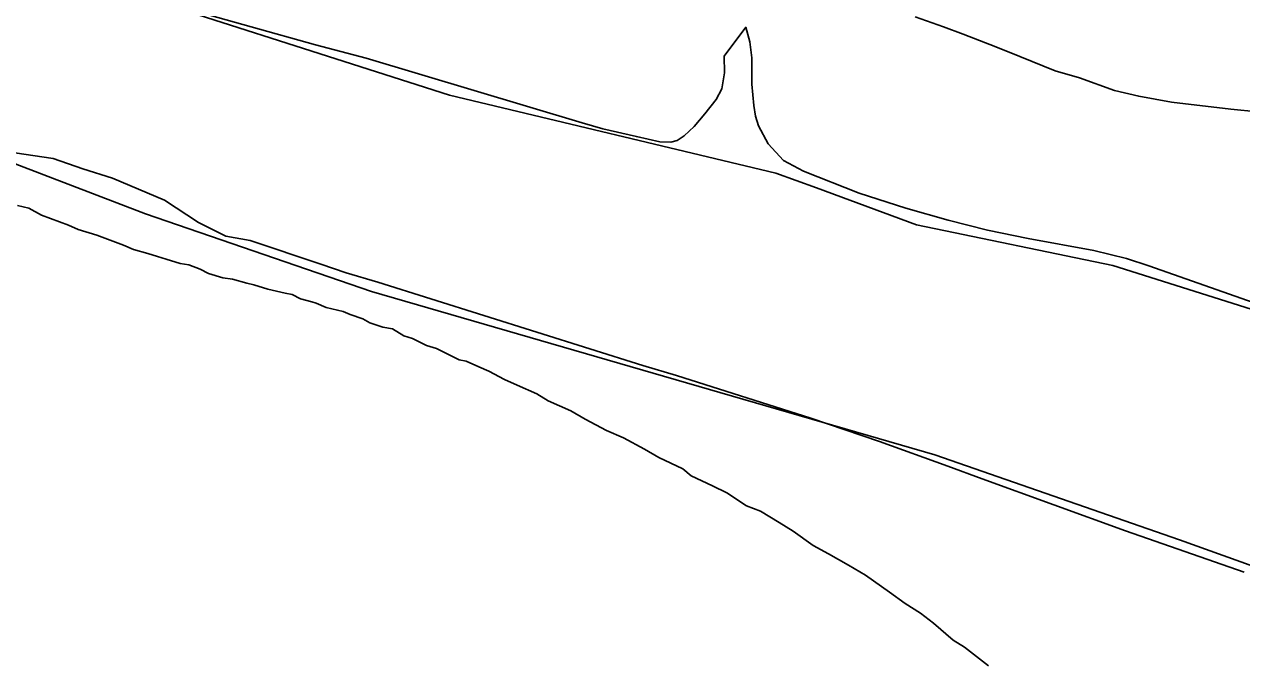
# Model space of a CAD drawing. Extents: x 3245246 to 3283090, y 806824 to 832173.
# Drawn here: x 3255139 to 3256140, y 829049 to 829576 of the extents above; entities that cross this region are included whole.
import ezdxf

# ---------------------------------------------------------------- set-up
doc = ezdxf.new("R2010")
doc.units = 0
doc.layers.add('V-SITE-VEGE', color=7, linetype='Continuous')
doc.layers.add('V-TOPO-SHOR', color=7, linetype='Continuous')

msp = doc.modelspace()

# ---------------------------------------------------------------- linework, layer by layer
at = {"layer": 'V-SITE-VEGE'}
for p, q in [((3255108.8, 829473.7), (3255163.2, 829465.5)), ((3255163.2, 829465.5), (3255187.4, 829457)), ((3255187.4, 829457), (3255212, 829449.5)), ((3255212, 829449.5), (3255254.6, 829431.4)), ((3255143.1, 829424.7), (3255133.8, 829427)), ((3255254.6, 829431.4), (3255282.7, 829412.9)), ((3255153.6, 829418.9), (3255143.1, 829424.7)), ((3255175.7, 829410.7), (3255153.6, 829418.9)), ((3255183.8, 829407.2), (3255175.7, 829410.7)), ((3255198.9, 829402.6), (3255183.8, 829407.2)), ((3255282.7, 829412.9), (3255305.1, 829401.8)), ((3255221, 829394.4), (3255198.9, 829402.6)), ((3255305.1, 829401.8), (3255325.1, 829398.3)), ((3255325.1, 829398.3), (3255383, 829378.7)), ((3255229.2, 829390.9), (3255221, 829394.4)), ((3255240.8, 829387.4), (3255229.2, 829390.9)), ((3255249, 829385.1), (3255240.8, 829387.4)), ((3255256, 829382.8), (3255249, 829385.1)), ((3255267.6, 829379.3), (3255256, 829382.8)), ((3255274.6, 829378.1), (3255267.6, 829379.3)), ((3255283.9, 829374.6), (3255274.6, 829378.1)), ((3255383, 829378.7), (3255403.9, 829371.7)), ((3255290.9, 829371.1), (3255283.9, 829374.6)), ((3255302.5, 829367.6), (3255290.9, 829371.1)), ((3255310.6, 829366.5), (3255302.5, 829367.6)), ((3255322.3, 829363), (3255310.6, 829366.5)), ((3255403.9, 829371.7), (3255430.1, 829363.8)), ((3255328.1, 829361.8), (3255322.3, 829363)), ((3255339.7, 829358.3), (3255328.1, 829361.8)), ((3255353.7, 829354.8), (3255339.7, 829358.3)), ((3255430.1, 829363.8), (3255647.7, 829295.5)), ((3255359.5, 829353.7), (3255353.7, 829354.8)), ((3255366.5, 829350.2), (3255359.5, 829353.7)), ((3255375.8, 829347.9), (3255366.5, 829350.2)), ((3255379.3, 829346.7), (3255375.8, 829347.9)), ((3255387.4, 829343.2), (3255379.3, 829346.7)), ((3255401.4, 829339.7), (3255387.4, 829343.2)), ((3255407.2, 829337.4), (3255401.4, 829339.7)), ((3255417.7, 829333.9), (3255407.2, 829337.4)), ((3255423.5, 829330.4), (3255417.7, 829333.9)), ((3255434, 829326.9), (3255423.5, 829330.4)), ((3255442.1, 829325.7), (3255434, 829326.9)), ((3255451.4, 829319.9), (3255442.1, 829325.7)), ((3255458.4, 829317.6), (3255451.4, 829319.9)), ((3255470.1, 829311.8), (3255458.4, 829317.6)), ((3255478.2, 829309.4), (3255470.1, 829311.8)), ((3255496.8, 829300.1), (3255478.2, 829309.4)), ((3255502.6, 829299), (3255496.8, 829300.1)), ((3255513.1, 829294.3), (3255502.6, 829299)), ((3255647.7, 829295.5), (3255675.6, 829287.3)), ((3255521.2, 829290.8), (3255513.1, 829294.3)), ((3255534, 829283.8), (3255521.2, 829290.8)), ((3255675.6, 829287.3), (3255785.8, 829252.1)), ((3255544.5, 829279.2), (3255534, 829283.8)), ((3255560.8, 829272.2), (3255544.5, 829279.2)), ((3255570.1, 829266.4), (3255560.8, 829272.2)), ((3255588.7, 829258.2), (3255570.1, 829266.4)), ((3255600.4, 829251.2), (3255588.7, 829258.2)), ((3255617.8, 829241.9), (3255600.4, 829251.2)), ((3255785.8, 829252.1), (3255842.3, 829232.9)), ((3255631.8, 829236.1), (3255617.8, 829241.9)), ((3255649.2, 829226.8), (3255631.8, 829236.1)), ((3255660.9, 829219.8), (3255649.2, 829226.8)), ((3255842.3, 829232.9), (3255898.6, 829212.8)), ((3255680.7, 829210.5), (3255660.9, 829219.8)), ((3255687.6, 829204.7), (3255680.7, 829210.5)), ((3255898.6, 829212.8), (3255926.8, 829202.2)), ((3255705.1, 829196.5), (3255687.6, 829204.7)), ((3255716.7, 829190.7), (3255705.1, 829196.5)), ((3255926.8, 829202.2), (3256044.4, 829159.6)), ((3255733, 829180.2), (3255716.7, 829190.7)), ((3255744.6, 829175.6), (3255733, 829180.2)), ((3255759.8, 829166.3), (3255744.6, 829175.6)), ((3255771.4, 829159.3), (3255759.8, 829166.3)), ((3255787.7, 829147.6), (3255771.4, 829159.3)), ((3256044.4, 829159.6), (3256142.1, 829125.5)), ((3255800.5, 829140.7), (3255787.7, 829147.6)), ((3255816.8, 829131.4), (3255800.5, 829140.7)), ((3255830.8, 829123.2), (3255816.8, 829131.4)), ((3255850.5, 829109.2), (3255830.8, 829123.2)), ((3255863.3, 829099.9), (3255850.5, 829109.2)), ((3255876.1, 829091.8), (3255863.3, 829099.9)), ((3255886.6, 829083.6), (3255876.1, 829091.8)), ((3255902.9, 829069.7), (3255886.6, 829083.6)), ((3255912.2, 829063.8), (3255902.9, 829069.7)), ((3255932, 829048.7), (3255912.2, 829063.8))]:
    msp.add_line(p, q, dxfattribs=at)
for points in [[(3255259.3, 829592.5), (3255325.8, 829573.7), (3255378.8, 829559.1), (3255420.4, 829548), (3255598, 829495), (3255615, 829490.1), (3255642.5, 829483.6), (3255661.9, 829479.2), (3255670.7, 829479.1), (3255676, 829480.3), (3255681.8, 829484.1), (3255689.9, 829491.8), (3255698.8, 829502.4), (3255708, 829514.1), (3255712.7, 829522.9), (3255714.9, 829536.1), (3255714.6, 829549.8), (3255732.4, 829573.4), (3255735.8, 829561.6), (3255737.3, 829548.4), (3255737.5, 829526.6), (3255739.1, 829509.1), (3255740.3, 829500.5), (3255742.9, 829492.3), (3255750.9, 829477.6), (3255763.3, 829463.9), (3255779.9, 829455.1), (3255825.7, 829437.1), (3255864, 829424.7), (3255898.7, 829414.8), (3255931.1, 829406.7), (3255964.5, 829399.9), (3256018.6, 829389.9), (3256045.4, 829383.3), (3256063.6, 829377.4), (3256154.9, 829345.2)], [(3256153.2, 829503.9), (3256131.1, 829506.2), (3256082.2, 829512), (3256055.4, 829516.7), (3256035.6, 829521.4), (3256006.6, 829531.8), (3255986.8, 829537.6), (3255957.7, 829549.3), (3255937.9, 829557.4), (3255911.1, 829567.9), (3255894.9, 829573.7), (3255871.6, 829581.9)]]:
    msp.add_lwpolyline(points, dxfattribs=at)
at = {"layer": 'V-TOPO-SHOR'}
for points in [[(3253972, 830443.6), (3254054.2, 830327.8), (3254160.8, 830145.1), (3254209.6, 830081.1), (3254246.1, 830047.6), (3254276.6, 830005), (3254328.4, 829950.1), (3254453.2, 829843.5), (3254544.6, 829776.5), (3254669.5, 829685.1), (3254800.5, 829599.8), (3255071.6, 829484.1), (3255239.1, 829420.1), (3255424.9, 829356.2), (3255887.9, 829222.1), (3256089, 829152.1), (3256369.2, 829051.5), (3256615.9, 828969.3), (3256844.4, 828868.8), (3257088.1, 828762.2), (3257200.8, 828713.4)], [(3257563.3, 828722.6), (3256960.1, 829021.1), (3256765.2, 829115.5), (3256643.4, 829167.3), (3256509.3, 829209.9), (3256314.4, 829289.1), (3256034.1, 829377.5), (3255872.7, 829411), (3255790.5, 829441.4), (3255757, 829453.6), (3255488.9, 829517.6), (3255175.2, 829618.1)]]:
    msp.add_lwpolyline(points, dxfattribs=at)

doc.saveas('drawing.dxf')
